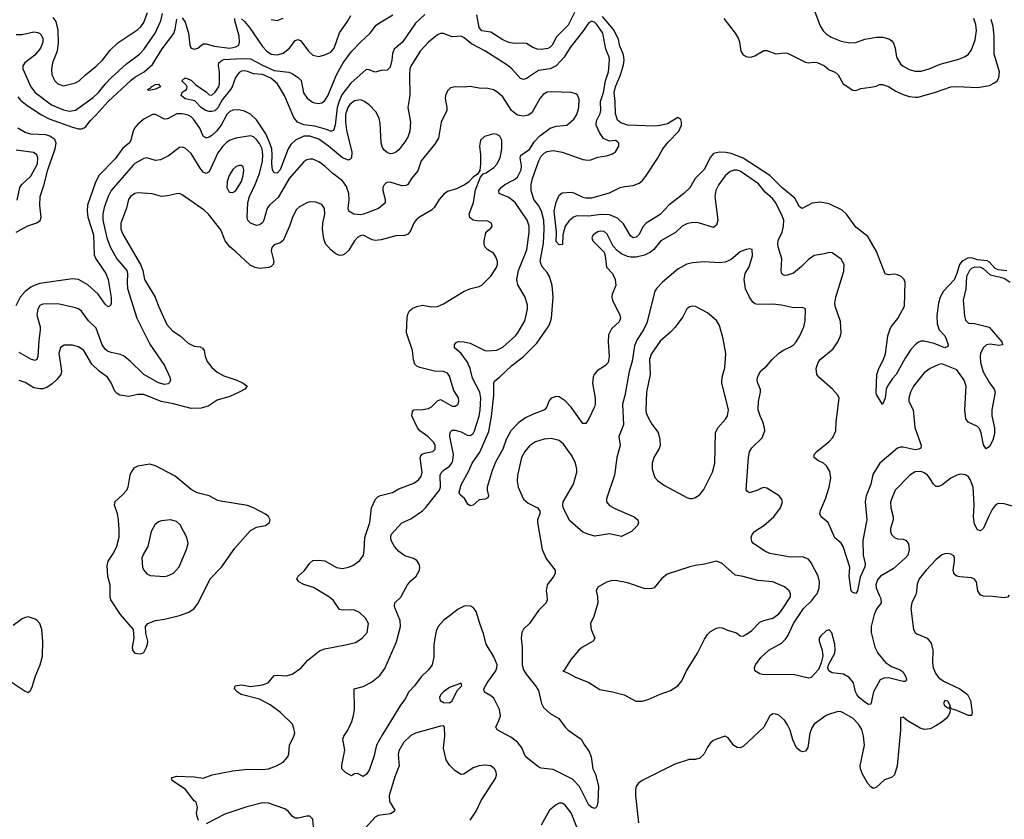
# Model space of a CAD drawing. Header units: inches. Extents: x 2134017 to 2292458, y 756222 to 916513.
# Tile 362 of 387: x 2262654 to 2269291, y 858489 to 863882. Entities that reach past the tile are written whole.
import ezdxf

# ---------------------------------------------------------------- set-up
doc = ezdxf.new("R2010")
doc.units = ezdxf.units.IN
doc.header["$MEASUREMENT"] = 0
doc.layers.add('C2865', color=7, linetype='Continuous')
doc.layers.add('C2866', color=7, linetype='Continuous')

msp = doc.modelspace()

# ---------------------------------------------------------------- linework, layer by layer
at = {"layer": 'C2865', "color": 5}
for points, elevation in [([(2263261.9, 860000), (2263262, 859990), (2263266.4, 859970), (2263330, 859870.6), (2263418.8, 859770), (2263422.8, 859710), (2263410.9, 859650.9), (2263414.8, 859630), (2263430.6, 859610.6), (2263470, 859606.4), (2263490, 859614.8), (2263509.3, 859650), (2263515.1, 859670), (2263518, 859690), (2263504.7, 859744.7), (2263501.2, 859790), (2263517.2, 859810), (2263568.7, 859830), (2263630, 859838.9), (2263730, 859862.7), (2263794.1, 859885.9), (2263829.6, 859910), (2263855.2, 859944.8), (2263883, 860000)], 320), ([(2263860.2, 858480.2), (2263849, 858509), (2263846, 858530), (2263853.2, 858570), (2263844, 858604), (2263830, 858614), (2263771.1, 858691.1), (2263681.2, 858750), (2263677.2, 858770), (2263710, 858780.3), (2263830, 858776.9), (2263890, 858767.2), (2263950.9, 858789.1), (2264090, 858816.9), (2264190, 858828.4), (2264290, 858826.1), (2264330, 858830.8), (2264384.7, 858850), (2264430, 858875.2), (2264462, 858910), (2264468.7, 858930), (2264472.2, 858990), (2264502.4, 859050), (2264507.6, 859070), (2264502.7, 859102.7), (2264491.8, 859130), (2264411.3, 859210), (2264342.2, 859262.2), (2264270, 859299.7), (2264146, 859330), (2264119, 859350), (2264102, 859370), (2264106, 859390), (2264150, 859397.1), (2264210, 859385.5), (2264290, 859395.5), (2264329.6, 859410.4), (2264370, 859458.8), (2264390, 859462), (2264450, 859456.4), (2264490, 859467.2), (2264550, 859508.5), (2264596.6, 859563.4), (2264675, 859625), (2264710, 859639.1), (2264850, 859664.9), (2264917.7, 859682.3), (2264962.7, 859710), (2264996, 859750), (2265005.2, 859810), (2264985.1, 859845.1), (2264943.3, 859883.3), (2264910, 859899.7), (2264890, 859903), (2264830, 859898.7), (2264810, 859905.1), (2264766.8, 859966.8), (2264736.9, 859990), (2264720.5, 860000)], 280), ([(2266206.4, 860000), (2266210.4, 859970), (2266202.4, 859950), (2266150, 859897.4), (2266090.3, 859810), (2266050, 859771.2), (2266039.2, 859750), (2266033.7, 859710), (2266039.8, 859650), (2266039.8, 859530), (2266050, 859498), (2266067.5, 859467.5), (2266130.2, 859390), (2266150, 859358.4), (2266170.9, 859270.9), (2266183.8, 859243.8), (2266230, 859202), (2266288.7, 859168.7), (2266330.4, 859110.3), (2266350.4, 859090.3), (2266438.8, 859030), (2266461, 858990), (2266490, 858951.3), (2266506.8, 858910), (2266517.3, 858830), (2266534.2, 858794.2), (2266554.9, 858710), (2266550, 858606), (2266544.7, 858575.3), (2266530, 858562), (2266510, 858569), (2266490, 858585.2), (2266426.9, 858710), (2266380.3, 858760.3), (2266250, 858824.5), (2266170, 858835.1), (2266146.2, 858846.2), (2266065.6, 858910), (2266053.6, 858930), (2266041.6, 858970), (2266009.7, 859009.8), (2265963.8, 859043.8), (2265871.8, 859091.8), (2265862.7, 859110), (2265884.5, 859155.5), (2265893.8, 859186.2), (2265888, 859230), (2265850, 859305.6), (2265830, 859322.9), (2265787.8, 859347.8), (2265783.1, 859370), (2265804.3, 859410), (2265862.3, 859490), (2265870.4, 859510), (2265871.6, 859530), (2265850, 859586), (2265798.5, 859670), (2265780.9, 859740.9), (2265754.8, 859810), (2265731.6, 859891.6), (2265710, 859917.6), (2265690, 859929.6), (2265650, 859927.8), (2265610, 859905.4), (2265510, 859829.8), (2265475.5, 859790), (2265462.2, 859757.8), (2265452.3, 859710), (2265446, 859666), (2265446.1, 859586.1), (2265433.4, 859530), (2265410, 859498), (2265360.2, 859450), (2265315, 859390), (2265276.2, 859350), (2265250, 859296.9), (2265221.3, 859258.7), (2265098.3, 859061.7), (2265059.6, 858990), (2265041.7, 858910), (2265010, 858821.2), (2264990, 858792.3), (2264970, 858779), (2264930, 858798), (2264910, 858795.3), (2264890, 858782), (2264850, 858805.2), (2264825.2, 858830), (2264825.6, 858854.4), (2264844.8, 858955.2), (2264832.8, 859030), (2264838.9, 859050), (2264866.6, 859090), (2264892.8, 859150), (2264904.2, 859190), (2264909.6, 859230), (2264909.4, 859370), (2264970, 859384.2), (2265025.1, 859414.9), (2265080.7, 859459.3), (2265114.6, 859505.4), (2265194, 859686), (2265219.6, 859790), (2265217.9, 859830), (2265184.8, 859910), (2265180.4, 859930), (2265182.4, 859950), (2265225.1, 859990), (2265230.4, 860000)], 260), ([(2266546.4, 860000), (2266548.7, 859988.7), (2266550.3, 859949.8), (2266522.8, 859857.3), (2266500.5, 859810), (2266504.9, 859770), (2266530.7, 859710), (2266518.8, 859690), (2266446.8, 859650), (2266422.8, 859630), (2266370, 859569.2), (2266324.7, 859495.3), (2266314, 859490), (2266350, 859476), (2266394.8, 859450), (2266490, 859412.7), (2266564.3, 859364.3), (2266650, 859348.4), (2266727.7, 859327.7), (2266806.4, 859286.4), (2266850, 859285.5), (2266890, 859297.3), (2266970, 859333.7), (2267041.4, 859358.6), (2267090, 859390.3), (2267116.8, 859423.2), (2267149, 859490), (2267222, 859610), (2267270, 859705.3), (2267290, 859734.9), (2267310, 859754.9), (2267350, 859778.4), (2267370, 859783), (2267390, 859780.7), (2267424.1, 859764.1), (2267486, 859746), (2267510, 859727.7), (2267530, 859725.5), (2267550, 859735.5), (2267590, 859761.6), (2267642, 859818), (2267670, 859830.3), (2267730, 859844.9), (2267770, 859876), (2267790, 859898), (2267849.2, 859990), (2267849.5, 860000)], 280), ([(2268691.8, 860000), (2268668.2, 859950), (2268661.8, 859910), (2268678.5, 859770), (2268688.9, 859750), (2268700.9, 859740.9), (2268770.8, 859710.8), (2268797.6, 859677.6), (2268808.1, 859630), (2268805.7, 859545.7), (2268812.3, 859510), (2268829.1, 859470), (2268846.7, 859446.7), (2268880.3, 859420.3), (2268990.3, 859370), (2269043.1, 859330), (2269062, 859290), (2269074, 859210), (2269070.4, 859189.6), (2269050, 859189.6), (2268970, 859224.2), (2268933.6, 859233.6), (2268930, 859246), (2268922, 859242), (2268927.3, 859252.7), (2268910, 859285.2), (2268890, 859291.3), (2268881.6, 859270), (2268890, 859254.8), (2268910, 859241), (2268919.8, 859239.8), (2268926, 859226), (2268923.8, 859210), (2268913.7, 859190), (2268898.5, 859170), (2268872.5, 859147.6), (2268830, 859118.7), (2268790, 859099.5), (2268750, 859095.8), (2268724.1, 859104.1), (2268635.3, 859155.3), (2268610, 859177.2), (2268590, 859174), (2268590.4, 859090.4), (2268569.3, 858850.7), (2268551.4, 858790), (2268530, 858772.3), (2268484.3, 858755.7), (2268430, 858707.1), (2268410, 858698), (2268390, 858707.3), (2268371.9, 858731.9), (2268334.8, 858794.8), (2268320.9, 858830), (2268319.8, 858850), (2268347.4, 858990), (2268342.6, 859050), (2268330, 859094.7), (2268308.8, 859130), (2268272, 859170), (2268210, 859206.2), (2268190, 859214), (2268170, 859215.6), (2268118.3, 859201.7), (2268090.9, 859189.1), (2268008.8, 859131.2), (2267993.3, 859106.7), (2267980.7, 859070), (2267967.4, 858972.6), (2267950, 858948.2), (2267930, 858945.1), (2267914, 858950), (2267890, 858972.3), (2267865.4, 859025.4), (2267847.4, 859090), (2267830, 859127.3), (2267810, 859156.9), (2267770, 859191.1), (2267750, 859198.9), (2267730, 859199.6), (2267710, 859186.6), (2267668.8, 859110), (2267530, 858980.9), (2267510, 858972.3), (2267490, 858972.7), (2267468.2, 858988.2), (2267430, 859039), (2267410, 859049), (2267350, 859029.2), (2267330, 859021.2), (2267310, 859004), (2267290, 858975.3), (2267268, 858930), (2267237.8, 858902.2), (2267210, 858893), (2267167.1, 858892.9), (2267070, 858862), (2266850.3, 858750), (2266823.6, 858730), (2266810.2, 858710), (2266804, 858690), (2266804, 858650), (2266826.1, 858466.1)], 280), ([(2268448.2, 860000), (2268457.9, 859977.9), (2268460.7, 859950), (2268430, 859906.3), (2268414.5, 859870), (2268393.7, 859790), (2268393.5, 859750), (2268417.8, 859650), (2268439.2, 859610), (2268490, 859546.5), (2268530, 859520.6), (2268594.1, 859494.1), (2268610, 859482), (2268626.4, 859450), (2268632.1, 859427.9), (2268622, 859418), (2268610, 859417.6), (2268510, 859443.8), (2268478.6, 859441.4), (2268453, 859430), (2268409.2, 859350), (2268390, 859266.6), (2268375.6, 859264.4), (2268350, 859278.3), (2268313.3, 859310), (2268297.4, 859330), (2268288.5, 859350), (2268274.7, 859410), (2268245.3, 859445.3), (2268207.2, 859467.3), (2268130, 859478), (2268108.7, 859490), (2268101.2, 859510), (2268105.2, 859530), (2268147.3, 859610), (2268151.1, 859630), (2268148, 859670), (2268127.7, 859747.7), (2268110, 859767), (2268090, 859760.7), (2268056.3, 859730), (2268043, 859710), (2268042, 859690), (2268062, 859630), (2268067.3, 859590), (2268056.3, 859543.7), (2268039.3, 859500.7), (2267990, 859445.2), (2267970, 859441.2), (2267866.6, 859466.6), (2267670, 859463.6), (2267642, 859470), (2267609.3, 859490), (2267607.3, 859510), (2267614.5, 859530), (2267650, 859581.6), (2267702.7, 859630), (2267790, 859678), (2267816.8, 859703.2), (2267832.3, 859727.7), (2267869.8, 859810), (2267938, 859910), (2267993.9, 859966), (2268021, 860000)], 260), ([(2269324.3, 860000), (2269313, 859987), (2269290, 859982), (2269212.3, 859992.3), (2269150, 859993.3), (2269132.9, 860000)], 280), ([(2262570, 859433.4), (2262690, 859353.4), (2262710, 859344.7), (2262725.2, 859354.8), (2262738.7, 859381.3), (2262758.9, 859450), (2262792.8, 859530), (2262808.3, 859590), (2262809.7, 859690), (2262803.1, 859770), (2262789.6, 859810), (2262771.8, 859830), (2262758, 859838), (2262710, 859853.7), (2262690, 859851.1), (2262670, 859842), (2262610, 859795.8)], 320), ([(2265690, 858483.8), (2265730, 858545.3), (2265764.5, 858615.5), (2265862.9, 858770), (2265867.3, 858790), (2265865.1, 858810), (2265854.5, 858830), (2265830, 858849.6), (2265790, 858855.3), (2265750, 858849.7), (2265710, 858836.9), (2265647, 858793), (2265630, 858791.3), (2265590, 858815.6), (2265550, 858855.3), (2265528.5, 858890), (2265510.8, 858969.2), (2265520.4, 859050), (2265517.2, 859110), (2265510, 859119), (2265490, 859118), (2265322, 859070), (2265290, 859054.5), (2265242.8, 859010), (2265209.1, 858950), (2265205.9, 858925.9), (2265212.2, 858850), (2265183.5, 858776.5), (2265144.1, 858650), (2265146.8, 858610), (2265181.6, 858550), (2265177.4, 858542.6), (2265153.3, 858526.7), (2265070, 858515.8), (2265050, 858503.7), (2264901, 858339)], 280), ([(2264636.8, 858410), (2264629.7, 858489.7), (2264610, 858509.5), (2264590, 858511.6), (2264530, 858496.9), (2264510, 858497), (2264490, 858509.4), (2264463.5, 858543.5), (2264440.1, 858560.1), (2264330, 858599.3), (2264290, 858600.9), (2264185.6, 858574.4), (2264036.6, 858523.4), (2263910, 858459.3)], 280), ([(2266410, 858437.4), (2266370, 858532.1), (2266330, 858585.7), (2266310, 858598), (2266290, 858597.3), (2266270, 858587.1), (2266224, 858550), (2266169.1, 858450)], 280)]:
    msp.add_lwpolyline(points, dxfattribs=dict(at, elevation=elevation))
at = {"layer": 'C2865', "color": 5, "elevation": 280}
msp.add_lwpolyline([(2265630, 859408), (2265550, 859378.3), (2265510, 859349.6), (2265492.2, 859330), (2265483.1, 859310), (2265488, 859290), (2265510, 859277.1), (2265550, 859274), (2265570, 859287.3), (2265601.8, 859358.2), (2265634.5, 859390)], close=True, dxfattribs=at)
at = {"layer": 'C2866', "color": 5}
for points, elevation in [([(2267999.5, 863970), (2268050, 863841.3), (2268070, 863807.2), (2268090, 863786), (2268124.2, 863764.2), (2268190, 863737.6), (2268250, 863726), (2268290, 863727), (2268349.9, 863750.1), (2268430, 863764.1), (2268470, 863764.8), (2268512.7, 863752.7), (2268530, 863741.7), (2268543.5, 863723.5), (2268554.2, 863690), (2268564.2, 863630), (2268590, 863584.9), (2268610, 863567.9), (2268650, 863546), (2268690, 863534.9), (2268730, 863535.5), (2268783.7, 863550), (2268857.4, 863582.6), (2268984.1, 863615.9), (2269026.2, 863633.8), (2269049.6, 863650), (2269070, 863679.1), (2269094.3, 863745.7), (2269103, 863810), (2269099.4, 863850), (2269084.4, 863890)], 240), ([(2269330, 862108.6), (2269290, 862136.3), (2269198.2, 862158.2), (2269150, 862200.8), (2269132.9, 862210), (2269090, 862213.1), (2269070, 862204.2), (2269056.8, 862190), (2269035.7, 862150), (2269032.5, 862067.5), (2269013, 861990), (2269022.5, 861882.5), (2269030, 861856), (2269050, 861836.3), (2269090, 861834), (2269188.8, 861808.8), (2269274, 861710), (2269278.8, 861690), (2269254.7, 861685.3), (2269194.5, 861694.5), (2269170, 861689.8), (2269148.1, 861670), (2269130.8, 861630), (2269127.4, 861610), (2269129.6, 861570), (2269148.1, 861508.1), (2269190, 861432.2), (2269222.8, 861390), (2269229.1, 861370), (2269205.6, 861250), (2269207.3, 861210), (2269225.3, 861130), (2269223.6, 861090), (2269213, 861047), (2269190, 861003.7), (2269168, 860988), (2269150, 861014), (2269135.8, 861095.8), (2269123.8, 861123.8), (2269110, 861138.7), (2269048.2, 861168.2), (2269032, 861190), (2269024.2, 861250), (2269034.2, 861410), (2269019.1, 861450), (2268970, 861520.4), (2268870, 861561), (2268850, 861557.4), (2268790, 861529.8), (2268750, 861500.5), (2268679.7, 861410), (2268659.3, 861370), (2268647.2, 861330), (2268647.8, 861307.8), (2268676.2, 861250), (2268687.4, 861132.6), (2268724.7, 861030), (2268730.4, 861009.7), (2268728.4, 860991.6), (2268715.5, 860984.5), (2268690, 860982), (2268610, 860999.8), (2268590, 860999.8), (2268570, 860992.9), (2268452.1, 860890), (2268405.3, 860814.7), (2268390.8, 860750), (2268360.5, 860670), (2268353.4, 860630), (2268364.2, 860510), (2268336.6, 860370), (2268338.8, 860270), (2268352.7, 860212.7), (2268351, 860191), (2268318.8, 860121.2), (2268300.3, 860030), (2268290, 860012), (2268270, 860018), (2268258, 860030), (2268244.2, 860130), (2268249, 860190), (2268204.7, 860330), (2268190.9, 860350.9), (2268147.3, 860387.3), (2268104.5, 860490), (2268057, 860530), (2268047.8, 860550), (2268052, 860572), (2268085.6, 860650), (2268110.8, 860730), (2268122, 860790), (2268114, 860834), (2268093.1, 860873.1), (2268070.9, 860890.9), (2268033.2, 860910), (2268009.2, 860930), (2268009.4, 860950), (2268026.6, 860970), (2268110, 861037.6), (2268135.8, 861064.2), (2268155.1, 861110), (2268157.4, 861170), (2268178.4, 861330), (2268169.5, 861350), (2268133.3, 861390), (2268040.7, 861470), (2268027.3, 861490), (2268023, 861530), (2268035.8, 861570), (2268049.7, 861590), (2268137.4, 861662.6), (2268169.6, 861710), (2268187.3, 861750), (2268192, 861770), (2268187.5, 861847.5), (2268150, 861949), (2268147.7, 861970), (2268154.5, 862010), (2268210, 862186), (2268212.4, 862230), (2268190, 862267), (2268130, 862309.3), (2268110, 862312.7), (2268077.3, 862302.7), (2268010, 862291.6), (2267970, 862264.2), (2267923.5, 862216.5), (2267870, 862173.3), (2267830, 862159.1), (2267810, 862156.9), (2267801, 862161), (2267791.2, 862171.2), (2267787.3, 862187.3), (2267791.5, 862270), (2267766.3, 862350), (2267763.9, 862370), (2267766.7, 862393.3), (2267792.9, 862450), (2267803.2, 862490), (2267803.7, 862530), (2267790, 862571.3), (2267749, 862650), (2267730, 862673.5), (2267679.7, 862719.7), (2267633.9, 862773.9), (2267510, 862859.8), (2267490, 862867.9), (2267470, 862867.8), (2267442.8, 862857.2), (2267410, 862829.8), (2267366, 862770), (2267346.3, 862730), (2267340.5, 862690), (2267358.9, 862530), (2267350, 862495.1), (2267330, 862481.3), (2267230, 862511), (2267190, 862513.7), (2267150, 862506), (2267119.1, 862490), (2267073.4, 862446.6), (2266975.8, 862390), (2266927.5, 862332.5), (2266906.3, 862313.7), (2266865.6, 862294.4), (2266810, 862279.9), (2266770, 862280.2), (2266750, 862285), (2266710, 862303.2), (2266682.9, 862322.9), (2266655, 862355), (2266614.8, 862434.8), (2266593.1, 862453.1), (2266570, 862456.5), (2266550, 862452.1), (2266520.2, 862430), (2266510.2, 862410), (2266517.1, 862390), (2266593.4, 862313.4), (2266600.6, 862290), (2266610, 862213), (2266649.5, 862169.5), (2266667.5, 862130), (2266671.1, 862090), (2266648, 862030), (2266645.8, 862010), (2266649.2, 861990), (2266698.6, 861890), (2266702.8, 861870), (2266695.6, 861844.4), (2266643.8, 861796.2), (2266623.4, 861756.6), (2266619.8, 861710), (2266627.2, 861610), (2266620.2, 861570), (2266603.1, 861550), (2266545.5, 861514.5), (2266526.4, 861490), (2266519.8, 861470), (2266515.5, 861430), (2266532.6, 861330), (2266531.9, 861290), (2266528.9, 861270), (2266490, 861189.3), (2266470, 861159.3), (2266450, 861158), (2266370, 861268.3), (2266330, 861310.9), (2266290, 861337.7), (2266270, 861341.3), (2266237.3, 861330), (2266220.5, 861310), (2266208.2, 861270), (2266190.6, 861250), (2266110, 861220.3), (2266063.9, 861196.1), (2266016.5, 861163.5), (2265965, 861110), (2265933.1, 861050), (2265910, 860986.6), (2265861.5, 860898.5), (2265837.7, 860842.3), (2265806, 860730), (2265804.9, 860710), (2265813.4, 860670), (2265810, 860658), (2265791.1, 860648.9), (2265750, 860644), (2265710, 860608.7), (2265690, 860604), (2265673.6, 860613.6), (2265652.3, 860652.3), (2265620.1, 860680.1), (2265615.5, 860695.5), (2265630, 860744.9), (2265681.2, 860838.8), (2265703.5, 860890), (2265755.8, 860964.2), (2265815.4, 861104.6), (2265833.4, 861206.6), (2265849, 861350), (2265849, 861431), (2265854.8, 861445.2), (2265890, 861472.3), (2265970, 861547.1), (2266050, 861610.1), (2266140.1, 861699.9), (2266216.5, 861810), (2266228.2, 861831.8), (2266239.5, 861870), (2266250.4, 862010), (2266242.7, 862090), (2266226, 862150), (2266210, 862177.6), (2266174.6, 862214.6), (2266162.9, 862250), (2266185.1, 862374.9), (2266189.5, 862470), (2266186.8, 862530), (2266170.5, 862590.5), (2266150, 862628.2), (2266119.6, 862670), (2266101.5, 862730), (2266102.4, 862770), (2266110.5, 862810), (2266152.2, 862930), (2266170, 862961.3), (2266190, 862981.6), (2266210, 862992.7), (2266250, 862998.8), (2266310, 862988), (2266450, 862939), (2266486.5, 862933.5), (2266504.2, 862935.8), (2266550, 862954), (2266610, 862963.1), (2266650, 862978), (2266670, 862990.8), (2266691.8, 863030), (2266692, 863050), (2266680.9, 863060.9), (2266670, 863066), (2266630, 863063), (2266590, 863081.7), (2266561.4, 863121.4), (2266539.6, 863170), (2266540.9, 863199.1), (2266567.3, 863250), (2266572.1, 863270), (2266569.3, 863330), (2266589.9, 863390.1), (2266601.5, 863470), (2266621.9, 863530), (2266630.5, 863610), (2266627.6, 863630), (2266604.1, 863684.1), (2266583.7, 863790), (2266543.5, 863850), (2266530, 863863.5), (2266510, 863872.1), (2266490, 863861.1), (2266480.8, 863850), (2266454.7, 863810), (2266364.8, 863695.2), (2266323.2, 863630), (2266270, 863570.8), (2266230, 863551.4), (2266150, 863539.4), (2266070, 863484.2), (2266050, 863479.2), (2266030, 863484.8), (2265970.4, 863550.4), (2265937, 863577), (2265790, 863672.7), (2265699.4, 863719.4), (2265650, 863760.4), (2265630, 863771.1), (2265570, 863766), (2265510, 863787.8), (2265490, 863788), (2265470, 863779.7), (2265410.3, 863730), (2265352.8, 863670), (2265290, 863569.5), (2265284, 863550), (2265281.4, 863510), (2265283.6, 863370), (2265269.6, 863290), (2265287.6, 863190), (2265282.7, 863130), (2265270.1, 863089.9), (2265250, 863058.5), (2265210, 863005.1), (2265190, 862988), (2265170, 862978.9), (2265150, 862978.3), (2265130, 862985.3), (2265110, 863001.1), (2265099.3, 863019.3), (2265091.3, 863051.3), (2265083.5, 863183.5), (2265075.9, 863215.9), (2265057.2, 863257.2), (2265010, 863308.7), (2264973.3, 863333.3), (2264950, 863342.2), (2264910, 863333.6), (2264879.8, 863310), (2264866.2, 863290), (2264850, 863242), (2264849, 863190), (2264856.4, 863136.4), (2264891.8, 862988.2), (2264890.2, 862949.8), (2264880, 862940), (2264870, 862935.4), (2264830, 862950.6), (2264735.9, 863030), (2264670, 863076.4), (2264610, 863096.6), (2264570, 863095.5), (2264512.8, 863070), (2264480.6, 863039.4), (2264464.1, 863010), (2264410.5, 862870), (2264390, 862847.1), (2264370, 862849.8), (2264358.5, 862870), (2264352.3, 862910), (2264356, 862970), (2264352.3, 863010), (2264340.8, 863050), (2264312.7, 863112.7), (2264250, 863207.4), (2264210, 863244.2), (2264170, 863265.8), (2264130, 863274.8), (2264090, 863271.3), (2264070, 863262.5), (2264050, 863243.1), (2264011.6, 863170), (2263980.6, 863130), (2263950, 863101.6), (2263930, 863088.8), (2263910, 863083.5), (2263890, 863096.3), (2263867.3, 863150), (2263824.5, 863210), (2263810, 863227.4), (2263790, 863238.1), (2263750, 863247.9), (2263713.3, 863246.7), (2263650, 863212.8), (2263630, 863210.9), (2263570, 863242.4), (2263550, 863242.2), (2263490, 863210.9), (2263450, 863176.9), (2263428.4, 863150), (2263418.2, 863130), (2263402.2, 863070), (2263390.9, 863049.1), (2263350, 863014.3), (2263297.2, 862942.8), (2263187.1, 862830), (2263161.5, 862778.5), (2263110.1, 862630), (2263108.1, 862590), (2263114.2, 862550), (2263150.5, 862430), (2263155.8, 862295.8), (2263166.7, 862270), (2263234.8, 862170), (2263250.6, 862130.6), (2263271, 862009), (2263271.1, 861968.9), (2263266, 861954), (2263250, 861945.1), (2263230, 861963), (2263182.3, 862030), (2263114.1, 862094.1), (2263050, 862128.9), (2263010, 862134.6), (2262790, 862102.8), (2262750.3, 862090), (2262730, 862078.4), (2262690.1, 862049.9), (2262656.8, 862010), (2262627.1, 861952.9)], 240), ([(2262630, 863780.9), (2262670, 863781.7), (2262750, 863800.4), (2262775.9, 863795.9), (2262790, 863789.3), (2262798.8, 863778.8), (2262810, 863754.9), (2262810.6, 863730), (2262793.9, 863690), (2262756.9, 863643.1), (2262689.1, 863590), (2262675.9, 863570), (2262676, 863550), (2262728.8, 863430), (2262757.8, 863390), (2262868.2, 863308.2), (2262950, 863273.5), (2262990, 863264.5), (2263030, 863271), (2263150, 863357), (2263185.2, 863390), (2263230, 863447.8), (2263269.8, 863490), (2263374.8, 863585.2), (2263460.8, 863650), (2263490, 863681.8), (2263566.7, 863790), (2263606.2, 863873.8), (2263616.8, 863923.2)], 260), ([(2262641.8, 863361.8), (2262659.5, 863339.5), (2262704.1, 863304.1), (2262800.6, 863240.6), (2262853.3, 863213.3), (2263010, 863157.3), (2263050, 863146.1), (2263070, 863146.4), (2263088, 863152), (2263098.6, 863161.4), (2263130, 863201.6), (2263170, 863239.7), (2263250.5, 863330), (2263405.6, 863474.4), (2263430, 863493.9), (2263492.4, 863530), (2263550, 863580.2), (2263614.8, 863685.2), (2263692.2, 863787.8), (2263702.9, 863817.1), (2263714.1, 863885.9)], 240), ([(2262876.7, 863896.7), (2262898.2, 863870), (2262912, 863812), (2262913.4, 863726.6), (2262905.3, 863670), (2262874.3, 863590), (2262868.3, 863548.3), (2262871.4, 863510), (2262890, 863470.4), (2262910.6, 863450), (2262950, 863436), (2263030, 863456.9), (2263054.3, 863470), (2263096.9, 863510), (2263170, 863567.3), (2263212.5, 863610), (2263263.2, 863676.8), (2263314.3, 863725.7), (2263450, 863815), (2263470, 863832.8), (2263490, 863862), (2263515.6, 863930)], 280), ([(2265384.2, 863915.8), (2265322.7, 863857.3), (2265233.2, 863730), (2265177.4, 863682.6), (2265166.7, 863653.3), (2265162, 863610), (2265150, 863561.2), (2265130, 863541.2), (2265090, 863539), (2265050, 863529), (2265010, 863544), (2264990, 863545.2), (2264886.4, 863453.6), (2264826, 863374), (2264806.9, 863333.1), (2264794.6, 863290), (2264780.4, 863170), (2264770, 863133.6), (2264758, 863130), (2264750, 863129), (2264722.3, 863142.3), (2264643.1, 863163.1), (2264570, 863173.3), (2264526, 863190), (2264502.8, 863222.8), (2264438.4, 863370), (2264391.6, 863450), (2264346.5, 863486.5), (2264290, 863513.3), (2264230, 863516.3), (2264190, 863533.3), (2264170, 863536.2), (2264150, 863534.5), (2264134.2, 863525.8), (2264107.4, 863492.6), (2264086.7, 863430), (2264075.6, 863410), (2264019.2, 863340.8), (2263990, 863287.2), (2263970, 863267.4), (2263950, 863262), (2263930, 863262), (2263905.7, 863270), (2263877.2, 863290), (2263835.3, 863335.3), (2263770, 863347.7), (2263742.4, 863370), (2263747.9, 863392.1), (2263779, 863410), (2263781.2, 863418.8), (2263782.7, 863430), (2263777.6, 863437.6), (2263746, 863470), (2263770, 863490.5), (2263810, 863474.9), (2263841.5, 863441.5), (2263912.8, 863392.7), (2263930, 863374), (2263950, 863373), (2263970, 863390.4), (2263995.4, 863430), (2263999.7, 863450), (2264000.5, 863530), (2263993.7, 863570), (2263996.4, 863590), (2264018, 863610), (2264030, 863613.6), (2264150, 863621.2), (2264210, 863616.9), (2264290, 863574.3), (2264370, 863540.2), (2264467.7, 863527.7), (2264490, 863519.3), (2264532.7, 863490), (2264551.1, 863471.1), (2264567.8, 863387.8), (2264591.5, 863351.5), (2264626.6, 863326.6), (2264641.3, 863321.3), (2264670, 863316.4), (2264690, 863320.4), (2264710, 863337), (2264731.9, 863368.1), (2264788.7, 863510), (2264833.5, 863590), (2264890, 863666.8), (2264950, 863731.2), (2265016.3, 863790), (2265056.2, 863843.8), (2265078.3, 863861.7), (2265170, 863914.3)], 220), ([(2263750, 863893.4), (2263770, 863864.4), (2263792.5, 863790), (2263801.5, 863710), (2263810, 863690.4), (2263830, 863683.2), (2263855.1, 863690), (2263890, 863718.7), (2263910, 863719.6), (2263964, 863704), (2264070, 863690.8), (2264110, 863698), (2264130, 863709.3), (2264135.5, 863730), (2264133.2, 863770), (2264104.2, 863875.8), (2264104.5, 863890)], 240), ([(2264150, 863887.6), (2264170, 863869.1), (2264202.7, 863830), (2264290, 863700.6), (2264319, 863670), (2264350, 863649.6), (2264390, 863644), (2264430, 863656.8), (2264471.6, 863690), (2264510, 863740.9), (2264530, 863748.9), (2264550, 863738.9), (2264600.2, 863670), (2264630, 863641.8), (2264670, 863634.5), (2264710, 863645.2), (2264750, 863663.9), (2264774.2, 863690), (2264810, 863792.4), (2264864.5, 863870), (2264884.8, 863910)], 240), ([(2264350, 863884.2), (2264390, 863877.4), (2264430, 863892.7)], 260), ([(2266393.1, 863930), (2266350, 863844.8), (2266273.3, 863766.7), (2266243.5, 863710), (2266230, 863696.1), (2266212.9, 863687.1), (2266170, 863681), (2266143.9, 863683.9), (2266113.3, 863693.3), (2266070, 863720.8), (2266050, 863724.4), (2265990, 863721.3), (2265950, 863727.9), (2265910, 863746), (2265830, 863797.8), (2265770, 863807.3), (2265750, 863829.7), (2265735.2, 863915.2)], 220), ([(2269308.3, 862188.3), (2269250, 862194.4), (2269230, 862202.9), (2269190, 862245.6), (2269174.8, 862254.8), (2269110, 862262.6), (2269070, 862275), (2269046, 862274), (2269007.3, 862252.7), (2268988.4, 862231.6), (2268970.4, 862170), (2268952.1, 862127.9), (2268881.4, 862050), (2268859, 862010), (2268847.7, 861970), (2268836.3, 861883.7), (2268838.3, 861830), (2268851.2, 861790), (2268888.9, 861750), (2268898.9, 861730), (2268913, 861690), (2268910, 861677.2), (2268890, 861669.3), (2268817.6, 861697.6), (2268750, 861713.6), (2268730, 861713.1), (2268713.3, 861706.7), (2268690, 861689.8), (2268661.5, 861658.5), (2268621.7, 861598.3), (2268562.4, 861490), (2268537.3, 861462.7), (2268504.6, 861415.4), (2268494.3, 861390), (2268487.3, 861330), (2268470, 861286), (2268430, 861354), (2268427.3, 861367.3), (2268431.2, 861490), (2268444, 861530), (2268476, 861590), (2268490.7, 861629.3), (2268506.2, 861750), (2268518.6, 861790), (2268528.7, 861811.3), (2268573.8, 861866.2), (2268617.5, 861950), (2268621.7, 862110), (2268616.4, 862130), (2268595.8, 862150), (2268570, 862161.1), (2268550, 862164.9), (2268510, 862161.1), (2268487.1, 862167.2), (2268430, 862318), (2268370, 862420.3), (2268290, 862482.8), (2268226.3, 862570), (2268197.7, 862597.7), (2268110, 862639.7), (2268050, 862652), (2267995.2, 862644.8), (2267928.7, 862608.7), (2267910, 862620.5), (2267877.7, 862677.7), (2267790.6, 862750), (2267709.2, 862830), (2267530, 862947.2), (2267450, 862978.6), (2267413.6, 862986.4), (2267370, 862989.3), (2267330, 862979.1), (2267307.2, 862952.8), (2267270, 862873.1), (2267207.2, 862810), (2267171, 862749), (2267131.6, 862710), (2267028.6, 862631.4), (2266970, 862567), (2266875.8, 862510), (2266855.3, 862484.7), (2266830, 862433.6), (2266810, 862414.7), (2266790, 862409.8), (2266770, 862424.2), (2266725, 862505), (2266683.2, 862543.2), (2266630, 862565.4), (2266570, 862568.4), (2266490, 862557.5), (2266410, 862558.9), (2266387.3, 862550), (2266356.5, 862523.5), (2266331.6, 862488.4), (2266314, 862430), (2266313.7, 862366.3), (2266290, 862362.9), (2266270, 862386.6), (2266271.8, 862448.2), (2266255.8, 862590), (2266270, 862650.6), (2266290, 862697.6), (2266310, 862713.7), (2266370, 862718), (2266390, 862714.4), (2266450, 862684.5), (2266470, 862679.7), (2266510, 862680.2), (2266630, 862715.2), (2266701.2, 862750), (2266730, 862757.6), (2266790, 862763.5), (2266830, 862779.7), (2266850, 862795), (2266874.4, 862825.6), (2266954, 862946), (2266989.5, 863010.5), (2267025, 863055), (2267096.1, 863130), (2267115, 863170), (2267115.6, 863190), (2267110, 863209.2), (2267090, 863221.3), (2267019.8, 863180.2), (2266972.1, 863167.9), (2266930, 863163.9), (2266750, 863170.9), (2266705.6, 863185.6), (2266684.1, 863204), (2266668.9, 863248.9), (2266668.8, 863330), (2266661.6, 863390), (2266669.9, 863430), (2266702.9, 863510), (2266723.8, 863576.3), (2266728.3, 863610), (2266724.6, 863644.6), (2266697.9, 863710), (2266690.3, 863750.3), (2266655.5, 863815.5), (2266583, 863903)], 220), ([(2267401.3, 863890), (2267476.4, 863790), (2267496.2, 863756.2), (2267506.7, 863730), (2267515.3, 863670), (2267530, 863643.8), (2267550, 863632.7), (2267570, 863628.5), (2267590, 863630.4), (2267610, 863637.1), (2267670, 863674), (2267690, 863674.8), (2267750, 863651), (2267810, 863658.8), (2267830, 863656), (2267950, 863596), (2267970, 863591), (2268003.7, 863596.3), (2268030, 863592.7), (2268078.8, 863570), (2268110, 863542.8), (2268150, 863527.3), (2268170.8, 863510), (2268204.7, 863450), (2268270, 863406), (2268290, 863404.7), (2268322.7, 863417.3), (2268390, 863426.8), (2268426.3, 863433.7), (2268450, 863444), (2268470, 863444.9), (2268510, 863430.3), (2268559.9, 863399.9), (2268610, 863377.4), (2268650, 863363.7), (2268690, 863358.3), (2268710, 863359.6), (2268827.8, 863392.2), (2268930, 863428.9), (2268970, 863431.3), (2269110, 863425.2), (2269190, 863439.1), (2269225.1, 863454.9), (2269241.8, 863470), (2269253.5, 863490), (2269257.3, 863530), (2269222.6, 863650), (2269222.3, 863770), (2269215.5, 863835.5), (2269202.3, 863882.3)], 220), ([(2265230.4, 860000), (2265267.3, 860070), (2265290, 860098.2), (2265325.7, 860130), (2265348.3, 860170), (2265351.1, 860190), (2265346.3, 860210), (2265330, 860235.1), (2265307.4, 860247.4), (2265250, 860266.6), (2265210, 860296.2), (2265179.3, 860330), (2265158.5, 860370), (2265154.7, 860390), (2265158.4, 860410), (2265230, 860488.8), (2265290, 860514.9), (2265369.9, 860570.1), (2265390, 860590.3), (2265483, 860710), (2265490.5, 860730), (2265488.5, 860810), (2265494.5, 860825.5), (2265514.5, 860845.5), (2265550.7, 860870), (2265567, 860890), (2265574.5, 860910), (2265577.3, 860950), (2265553.5, 861070), (2265552.2, 861087.7), (2265556.9, 861103.1), (2265570, 861114.6), (2265590, 861114.7), (2265630, 861102.4), (2265670, 861080.7), (2265690, 861078), (2265710, 861091.8), (2265720.3, 861110), (2265750, 861208.2), (2265757.5, 861250), (2265761.9, 861330), (2265755.7, 861370), (2265705.2, 861465.2), (2265690.3, 861530.3), (2265672.1, 861572.1), (2265630, 861629.8), (2265583.6, 861670), (2265584.2, 861690), (2265595.6, 861704.4), (2265608.9, 861711.1), (2265650, 861710.2), (2265690, 861699.7), (2265790, 861651.6), (2265810, 861647.6), (2265870, 861654), (2265910, 861674.3), (2265995.1, 861750), (2266012.6, 861770), (2266059.1, 861850), (2266076.4, 861930), (2266075.8, 861955.8), (2266060.5, 862010), (2266012.7, 862092.7), (2266005.7, 862130), (2266015.9, 862190), (2266071.6, 862330), (2266089, 862449), (2266087.1, 862490), (2266074.8, 862530), (2265992.7, 862650), (2265950, 862681.7), (2265886.3, 862710), (2265883.5, 862730), (2265898.8, 862750), (2265924, 862770), (2265990, 862804.1), (2266010, 862820.2), (2266033.9, 862870), (2266035.3, 862895.3), (2266027.8, 862950), (2266032.4, 862967.6), (2266090, 863007.2), (2266122.2, 863057.8), (2266161, 863099), (2266230, 863150.2), (2266270, 863163.5), (2266341.2, 863170), (2266389.8, 863210.2), (2266410, 863242.8), (2266421.7, 863290), (2266425.3, 863345.3), (2266413.9, 863373.9), (2266402.7, 863382.7), (2266371.2, 863391.2), (2266235.7, 863395.7), (2266210, 863392.4), (2266183, 863377), (2266159.1, 863350), (2266105.5, 863254.5), (2266081.5, 863238.5), (2266050, 863230.8), (2266010, 863238.4), (2265979.8, 863259.8), (2265969, 863270), (2265910, 863362.3), (2265870, 863396.2), (2265848.1, 863408.1), (2265810, 863418.4), (2265750, 863419.5), (2265691.2, 863431.2), (2265650, 863426.9), (2265590.3, 863429.7), (2265558.8, 863421.2), (2265537.1, 863402.9), (2265524.4, 863370), (2265522, 863350), (2265533.8, 863290), (2265532.9, 863270), (2265494, 863190), (2265476.4, 863083.6), (2265450, 863040.5), (2265359.6, 862930), (2265337.8, 862862.2), (2265293.8, 862810), (2265270.1, 862769.8), (2265257.1, 862762.9), (2265230, 862761.8), (2265150, 862785.6), (2265130, 862783.7), (2265121.7, 862778.3), (2265110, 862769), (2265100.5, 862750), (2265100.5, 862730), (2265116.5, 862670), (2265116.4, 862650), (2265110, 862639.3), (2265072, 862608), (2264971.8, 862570), (2264950, 862565.7), (2264905.1, 862570), (2264872.9, 862590), (2264867.7, 862610), (2264875.6, 862664.4), (2264872.1, 862710), (2264856.7, 862756.7), (2264830, 862795.9), (2264764.4, 862844.4), (2264710, 862895.1), (2264670, 862924), (2264630, 862942), (2264610, 862942), (2264590, 862936.9), (2264570, 862923.5), (2264470.9, 862810), (2264396.3, 862683.7), (2264337.2, 862630), (2264322.9, 862610), (2264300.3, 862530), (2264290, 862512.3), (2264270, 862497.6), (2264250, 862493.6), (2264209.4, 862510), (2264191.8, 862530), (2264187.8, 862547.8), (2264191.7, 862650), (2264203.2, 862690), (2264241.3, 862770), (2264270, 862844.6), (2264290, 862926.7), (2264293.7, 862970), (2264287.2, 863010), (2264270, 863046.6), (2264250, 863074.1), (2264230, 863091.2), (2264210, 863098.4), (2264110, 863083.2), (2264072.2, 863070), (2264050, 863056.5), (2264023.2, 863030), (2263990, 862983.9), (2263930, 862856.2), (2263910, 862845.6), (2263890, 862854), (2263870, 862880.5), (2263810, 862979.1), (2263770, 863014.3), (2263750, 863022), (2263730, 863018.9), (2263656, 862964), (2263603.4, 862936.6), (2263570, 862931.9), (2263510, 862949.8), (2263490, 862946), (2263430, 862912.9), (2263418.2, 862901.8), (2263270.1, 862730), (2263250.1, 862690), (2263224, 862616), (2263214.7, 862570), (2263214.3, 862530), (2263240.6, 862410), (2263262.9, 862350), (2263308.8, 862268.8), (2263376.4, 862190), (2263381.2, 862170), (2263377.7, 862110), (2263381, 862070), (2263443, 861870), (2263530, 861692.9), (2263630.3, 861550), (2263666.4, 861470), (2263670.5, 861450), (2263663.8, 861436.2), (2263653.7, 861426.3), (2263630, 861421.7), (2263590, 861432.1), (2263490, 861489.8), (2263399.1, 861579.1), (2263354.3, 861614.3), (2263330, 861624.9), (2263270, 861637.1), (2263246.8, 861646.9), (2263230, 861661), (2263209.8, 861690), (2263170, 861802.4), (2263117.2, 861850), (2263070, 861915.4), (2263050, 861931), (2263030, 861939.2), (2262910, 861966.6), (2262810, 861964.4), (2262790, 861954), (2262776.5, 861930), (2262769.2, 861890), (2262791.5, 861811.5), (2262792.7, 861790), (2262782.8, 861717.2), (2262776.6, 861610), (2262770, 861589.6), (2262756.4, 861583.6), (2262730, 861591.7), (2262650, 861638.2)], 260), ([(2262630, 862448.8), (2262708.1, 862491.9), (2262769.2, 862510.8), (2262792.9, 862527.1), (2262798.5, 862550), (2262790.5, 862630), (2262792.5, 862690), (2262817.2, 862762.8), (2262844.1, 862870), (2262893.4, 863010), (2262900.2, 863050), (2262890, 863073.7), (2262856.9, 863096.9), (2262830, 863105.8), (2262730, 863109.9), (2262690, 863120.8), (2262640.7, 863150)], 240), ([(2264720.5, 860000), (2264633.3, 860053.3), (2264570, 860073.3), (2264535.6, 860090), (2264521.6, 860110), (2264531.8, 860130), (2264573.2, 860166.8), (2264610, 860217.1), (2264630, 860234), (2264670, 860237.7), (2264710, 860232.7), (2264790, 860187.2), (2264830, 860181.1), (2264870, 860188.9), (2264899.4, 860200.6), (2264945.6, 860234.4), (2264971.1, 860270), (2264976.8, 860303.2), (2264979.4, 860390), (2265013.2, 860490), (2265025, 860590), (2265052.3, 860647.7), (2265070, 860666), (2265086.1, 860673.9), (2265165.9, 860694.1), (2265210, 860718.5), (2265310, 860755.5), (2265342.2, 860777.8), (2265359.5, 860800.5), (2265367, 860830), (2265354, 860926), (2265358.6, 860941.4), (2265367.5, 860952.5), (2265381.5, 860958.5), (2265439.5, 860970), (2265453.6, 860986.4), (2265453.8, 861010), (2265445.3, 861030), (2265406, 861070), (2265350, 861109.8), (2265334.4, 861130), (2265298, 861210), (2265301.4, 861238.5), (2265310, 861250.4), (2265372.3, 861252.3), (2265410, 861259.7), (2265430, 861270.2), (2265470, 861312.2), (2265490, 861319.5), (2265570, 861274.9), (2265590, 861274.6), (2265609.6, 861290), (2265614.2, 861310), (2265611.6, 861331.6), (2265581.1, 861381.1), (2265550, 861477.2), (2265537.4, 861497.4), (2265510, 861508.3), (2265450, 861510.7), (2265350, 861535.8), (2265330, 861545.3), (2265318.1, 861558.1), (2265308.6, 861588.6), (2265301.4, 861650), (2265261, 861770), (2265266, 861874), (2265270, 861896), (2265282.2, 861917.7), (2265304.2, 861935.8), (2265330, 861948.2), (2265370, 861957), (2265430, 861945.5), (2265470, 861948), (2265510, 861966.7), (2265650, 862050.4), (2265694, 862070), (2265750, 862083.1), (2265770, 862092.2), (2265830, 862152.7), (2265868.3, 862210), (2265875.4, 862230), (2265875.4, 862250), (2265863.5, 862283.5), (2265847.1, 862307.1), (2265810, 862329.6), (2265790, 862349.5), (2265785.1, 862370), (2265784, 862390), (2265795.6, 862444.4), (2265804.1, 862455.9), (2265830, 862474.9), (2265838, 862490), (2265833.3, 862510), (2265810, 862523.1), (2265735.3, 862524.7), (2265710, 862529.8), (2265688.3, 862548.3), (2265684.5, 862570), (2265713.2, 862650), (2265726.5, 862733.5), (2265760.1, 862819.9), (2265778, 862842), (2265799, 862850), (2265850, 862884), (2265870, 862906.8), (2265891.5, 862950), (2265904, 863010), (2265903, 863070), (2265890, 863095.6), (2265870, 863107.8), (2265850, 863112.8), (2265786.4, 863093.6), (2265759.5, 863070), (2265754, 863030), (2265760.3, 862970), (2265760.5, 862910), (2265755.3, 862864.7), (2265739.8, 862840.2), (2265710, 862819.3), (2265676.1, 862783.9), (2265652.4, 862767.6), (2265598.3, 862741.7), (2265537.5, 862722.5), (2265510, 862703), (2265480.9, 862670), (2265450, 862617.6), (2265430, 862596.3), (2265349.4, 862550.6), (2265327.2, 862532.8), (2265310.9, 862509.1), (2265285.9, 862454.1), (2265270, 862435.1), (2265250, 862426.8), (2265190, 862423.8), (2265090, 862397.7), (2265050, 862392.4), (2265030, 862397.7), (2264970, 862428.3), (2264950, 862424.8), (2264930, 862413.5), (2264910, 862391.1), (2264872.9, 862327.1), (2264850, 862304.5), (2264830, 862293.6), (2264810, 862292.5), (2264783.8, 862303.8), (2264750, 862330.7), (2264715.9, 862370), (2264704.1, 862404.1), (2264695.8, 862470), (2264697.7, 862510), (2264710.8, 862570), (2264708.3, 862608.3), (2264690, 862634.5), (2264650, 862651.6), (2264610, 862653), (2264590, 862646), (2264539.9, 862620.1), (2264518.9, 862601.1), (2264491.6, 862550), (2264472.6, 862490), (2264430, 862391.8), (2264410, 862376.9), (2264370, 862363.6), (2264353.4, 862346.6), (2264350, 862322), (2264367, 862250), (2264362.4, 862230), (2264350, 862217.6), (2264331, 862210), (2264270, 862204.1), (2264242, 862210), (2264207.5, 862227.5), (2264110, 862317.3), (2264069.2, 862349.2), (2264038.5, 862390), (2264010, 862463.6), (2263926.6, 862570), (2263897.3, 862597.3), (2263750, 862701.3), (2263730, 862709.7), (2263710, 862708.4), (2263650, 862693.1), (2263610, 862689.8), (2263546.5, 862706.5), (2263450, 862714), (2263430, 862709.7), (2263401.1, 862690), (2263386.4, 862670), (2263374.7, 862610), (2263336.5, 862510), (2263336.6, 862470), (2263352.4, 862430), (2263468.9, 862230), (2263482.8, 862190), (2263495.2, 862130), (2263567.6, 862010), (2263589.5, 861949.5), (2263646.6, 861826.6), (2263682.9, 861782.9), (2263734.4, 861750), (2263790, 861701.1), (2263830, 861680.9), (2263870, 861675.6), (2263887, 861667), (2263896.9, 861650), (2263905, 861610), (2263917.5, 861577.5), (2263950, 861535.6), (2263985.4, 861505.4), (2264030, 861480.2), (2264118, 861450), (2264160.7, 861430), (2264187.3, 861410), (2264170.5, 861390), (2264132.4, 861370), (2264070, 861341.4), (2263984.1, 861315.9), (2263924.6, 861275.4), (2263877.3, 861262.7), (2263810, 861260.6), (2263690, 861291.6), (2263607.4, 861307.4), (2263490, 861354.5), (2263450, 861355.3), (2263390, 861341.4), (2263329.3, 861350), (2263310, 861360.5), (2263295.9, 861375.9), (2263270, 861432), (2263245.6, 861470), (2263190, 861510.9), (2263139.4, 861559.4), (2263087.1, 861650), (2263050, 861674.6), (2263010, 861686.4), (2262953.1, 861686.9), (2262929.3, 861670.7), (2262917.8, 861630), (2262934, 861530), (2262935.2, 861510), (2262930.2, 861490), (2262904.7, 861455.3), (2262873.2, 861426.8), (2262837.5, 861402.5), (2262810, 861393), (2262790, 861391.9), (2262750, 861400.2), (2262690, 861434), (2262650, 861449.7)], 280), ([(2262636.3, 862663.7), (2262655.3, 862750), (2262669.2, 862770.8), (2262730, 862826.5), (2262773, 862910), (2262777.1, 862950), (2262770, 862971.2), (2262746.1, 862986.1), (2262630, 863001.2)], 260), ([(2268021, 860000), (2268028.9, 860010), (2268043, 860050), (2268044.5, 860090), (2268035.9, 860130), (2267990, 860218), (2267970, 860243.1), (2267930, 860260.4), (2267850, 860258.2), (2267710, 860281.9), (2267677.2, 860297.2), (2267600.7, 860350), (2267590, 860362), (2267585.1, 860390), (2267592.2, 860410), (2267607.2, 860430), (2267670, 860470.2), (2267736.9, 860530), (2267783, 860590), (2267795.1, 860630), (2267789.6, 860650), (2267774, 860670), (2267690, 860722.4), (2267670, 860726.3), (2267650, 860721.3), (2267629.6, 860709.6), (2267572.1, 860692.1), (2267559.6, 860699.6), (2267551.7, 860711.7), (2267567.2, 860930), (2267573.5, 860966.5), (2267590, 860994.4), (2267658.3, 861061.7), (2267676, 861110), (2267675.1, 861130), (2267663.6, 861170), (2267644.2, 861210), (2267631.6, 861250), (2267633.4, 861306.6), (2267648, 861370), (2267647.9, 861387.9), (2267629.7, 861430), (2267624.7, 861450), (2267626.3, 861470), (2267650, 861514.4), (2267690, 861546.4), (2267726.6, 861590), (2267768.3, 861630), (2267798.4, 861650), (2267850, 861674.7), (2267870.5, 861689.5), (2267888.4, 861710), (2267912.9, 861750), (2267939.8, 861810), (2267948.8, 861850), (2267950.9, 861930.9), (2267930, 861940.5), (2267870, 861938.7), (2267790, 861957.2), (2267730, 861963.7), (2267630, 861961.2), (2267610, 861966.4), (2267596.5, 861976.5), (2267574, 862010), (2267545.8, 862065.8), (2267537.2, 862130), (2267545.1, 862170), (2267570, 862214.8), (2267593.3, 862290), (2267591.7, 862331.7), (2267576.5, 862336.5), (2267550, 862332.3), (2267510, 862315.6), (2267450, 862264.5), (2267410, 862246), (2267370, 862241.7), (2267268.2, 862248.2), (2267190, 862241.7), (2267150, 862232.3), (2267090, 862199.7), (2266987.7, 862112.3), (2266947.9, 862072.1), (2266935.3, 862050), (2266882, 861838), (2266858.5, 861790), (2266814.9, 861725.1), (2266797.3, 861682.7), (2266781.6, 861578.4), (2266763, 861510), (2266733.2, 861346.8), (2266718.2, 861290), (2266722.8, 861150), (2266693.1, 861070), (2266701.1, 861010), (2266679, 860930), (2266663.7, 860810), (2266609.2, 860650), (2266610.3, 860630), (2266630, 860604.9), (2266665.5, 860585.5), (2266796, 860530), (2266821, 860510), (2266826, 860490), (2266818.8, 860470), (2266777.3, 860430), (2266710, 860397), (2266630, 860413.8), (2266530, 860398.9), (2266489.1, 860409.1), (2266450, 860426), (2266362.4, 860502.4), (2266318.3, 860590), (2266314, 860610), (2266316.9, 860630), (2266387.7, 860750), (2266408.9, 860830), (2266409.8, 860850), (2266400.3, 860890), (2266378.4, 860938.4), (2266319.1, 861019.1), (2266290, 861043.1), (2266236.8, 861056.8), (2266190, 861053.3), (2266130, 861034.2), (2266090, 861007.1), (2266058, 860970), (2266037.2, 860930), (2266009, 860809), (2266006.7, 860770), (2266013.4, 860730), (2266049.2, 860649.2), (2266081.2, 860621.2), (2266144.9, 860590), (2266160.5, 860570), (2266159.5, 860550), (2266144.9, 860510), (2266144.9, 860490), (2266175.6, 860310), (2266204.5, 860244.5), (2266263.8, 860170), (2266263.8, 860150), (2266254.9, 860130), (2266208.4, 860070), (2266202.4, 860030), (2266206.4, 860000)], 260), ([(2263883, 860000), (2263938.7, 860110), (2264013.5, 860190), (2264103.2, 860316.8), (2264210, 860436.4), (2264250, 860459.5), (2264311.8, 860470), (2264338.3, 860490), (2264341.1, 860510), (2264331.5, 860531.5), (2264310, 860547.8), (2264229.6, 860589.6), (2264190, 860604.5), (2264010, 860634), (2263990, 860639.7), (2263931.7, 860671.7), (2263850, 860691.1), (2263810, 860714.3), (2263702.7, 860802.7), (2263570, 860873.3), (2263530, 860884.2), (2263450, 860871.6), (2263423.7, 860856.3), (2263404.2, 860830), (2263396.5, 860810), (2263382.3, 860730), (2263372.9, 860707.1), (2263350, 860678.7), (2263294, 860630), (2263290.6, 860610), (2263311.4, 860551.4), (2263318.2, 860510), (2263323.2, 860443.2), (2263321.5, 860390), (2263307.1, 860330), (2263288.6, 860291.4), (2263247, 860230), (2263241.4, 860198.6), (2263246.3, 860130), (2263260.9, 860070), (2263261.9, 860000)], 320), ([(2269410, 860584), (2269290, 860616.8), (2269250, 860618.7), (2269230, 860605.1), (2269210, 860578.4), (2269185.4, 860534.6), (2269150, 860452.7), (2269130, 860434.5), (2269110, 860440.7), (2269090, 860479), (2269083.2, 860530), (2269086.8, 860610), (2269079.8, 860730), (2269061.6, 860781.6), (2269050, 860799.5), (2269030, 860812), (2268996.6, 860816.6), (2268970, 860809.6), (2268930, 860789.7), (2268870, 860743.5), (2268850, 860732.8), (2268833, 860733), (2268830, 860733.3), (2268811.8, 860751.8), (2268789.7, 860790), (2268772.4, 860810), (2268750, 860826.2), (2268730, 860834.6), (2268690, 860832.8), (2268654.9, 860810), (2268555.6, 860710), (2268523.1, 860630), (2268525.5, 860590), (2268540.9, 860530), (2268540.9, 860510), (2268522.6, 860450), (2268523.7, 860430), (2268530.4, 860410), (2268550.3, 860390.3), (2268570, 860381.3), (2268610, 860377.6), (2268630.3, 860370.3), (2268646, 860346), (2268650.3, 860310), (2268640.3, 860270), (2268623.6, 860250), (2268540.6, 860179.4), (2268455.8, 860130), (2268435.3, 860104.7), (2268425.9, 860070), (2268426.3, 860050), (2268448.2, 860000)], 260), ([(2267849.5, 860000), (2267849.9, 860010), (2267840.2, 860030), (2267810, 860056.5), (2267730, 860091.2), (2267630, 860099.1), (2267530, 860126.9), (2267476.1, 860136.1), (2267390, 860214), (2267350, 860229.5), (2267269.4, 860209.4), (2267210, 860202), (2267170, 860191.8), (2267017.3, 860142.7), (2266981, 860110), (2266931, 860050), (2266915.2, 860044.8), (2266870, 860042.9), (2266750, 860084.8), (2266670, 860099.7), (2266641.7, 860098.3), (2266610.4, 860089.7), (2266550, 860054.5), (2266540.5, 860030), (2266546.4, 860000)], 280), ([(2269132.9, 860000), (2269130, 860001.1), (2269113.3, 860030), (2269104.2, 860090), (2269090, 860109.5), (2269070, 860116.9), (2268990, 860124.2), (2268969.7, 860129.7), (2268958.7, 860138.7), (2268949.6, 860150), (2268945.1, 860170), (2268955.4, 860230), (2268955.8, 860250), (2268950, 860265.2), (2268930, 860278), (2268910, 860282), (2268890, 860279.7), (2268870, 860272.4), (2268830, 860239.7), (2268763.6, 860170), (2268717.4, 860110), (2268704.3, 860075.7), (2268696.5, 860010), (2268691.8, 860000)], 280)]:
    msp.add_lwpolyline(points, dxfattribs=dict(at, elevation=elevation))
for points, elevation in [([(2263524.8, 863404.8), (2263515.3, 863410), (2263538.4, 863421.6), (2263540.9, 863430), (2263570, 863444.9), (2263590, 863446), (2263602.8, 863430), (2263570, 863412.7), (2263550, 863408.5)], 220), ([(2264150, 862899.6), (2264130, 862898.9), (2264110, 862889.7), (2264090, 862872.4), (2264064.8, 862830), (2264052.1, 862790), (2264049.3, 862750), (2264063.6, 862723.6), (2264070, 862718), (2264090, 862716), (2264110, 862729.1), (2264148.1, 862790), (2264159.8, 862830), (2264165.1, 862870), (2264160.7, 862890)], 280), ([(2267190, 861949.6), (2267170, 861946), (2267150, 861931.8), (2267122.8, 861877.2), (2267072.1, 861807.9), (2267044, 861776), (2266970, 861712.9), (2266910, 861627.3), (2266899.3, 861590), (2266904.6, 861490), (2266879.8, 861370), (2266873.4, 861250), (2266876.1, 861230), (2266890, 861198), (2266915.1, 861155.1), (2266957.3, 861097.3), (2266968.1, 861050), (2266970, 861009.2), (2266963.6, 860990), (2266928.5, 860930), (2266918, 860890), (2266916.9, 860850), (2266934, 860794), (2266953.6, 860773.6), (2267000.7, 860740.7), (2267150, 860659.3), (2267170, 860652.7), (2267190, 860652.7), (2267210, 860660.4), (2267239.3, 860680.7), (2267266.5, 860713.5), (2267324.2, 860830), (2267340.4, 860890), (2267344.5, 861095.5), (2267359.8, 861130), (2267411.1, 861188.9), (2267423.8, 861210), (2267430.8, 861250), (2267387.4, 861432.6), (2267389.8, 861470.2), (2267406.6, 861533.4), (2267414.5, 861630), (2267394.8, 861730), (2267370, 861819.3), (2267350, 861853.3), (2267290, 861904.2), (2267210, 861947.8)], 280), ([(2263670, 860508.7), (2263610, 860503.1), (2263590, 860495.4), (2263565.8, 860474.2), (2263540.7, 860430), (2263517.5, 860330), (2263485.6, 860274.4), (2263477.7, 860250), (2263482, 860190), (2263490, 860168.7), (2263510, 860145.2), (2263534.1, 860134.1), (2263630, 860127.4), (2263650, 860130.2), (2263689.8, 860150.2), (2263728.3, 860191.7), (2263777.8, 860310), (2263788.7, 860350), (2263780.4, 860390), (2263736.2, 860476.2), (2263710, 860498.3)], 340)]:
    msp.add_lwpolyline(points, close=True, dxfattribs=dict(at, elevation=elevation))

doc.saveas('drawing.dxf')
